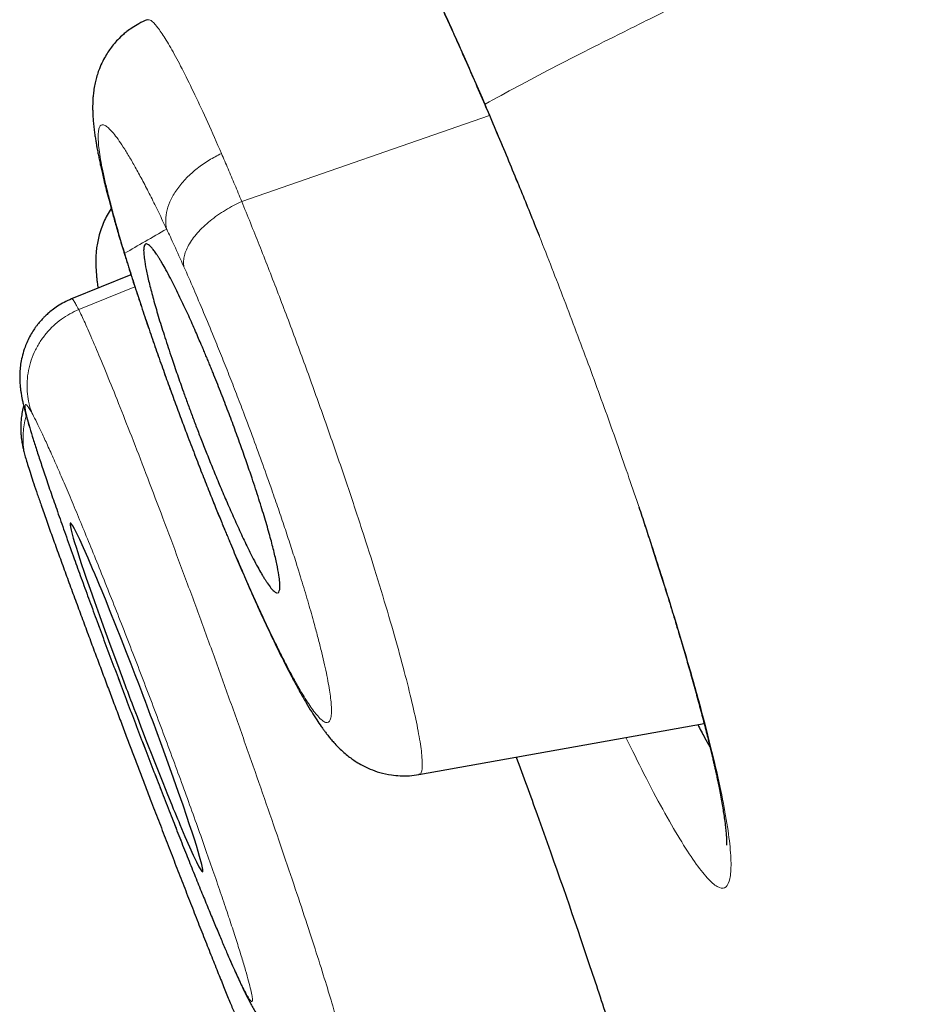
# Model space of a CAD drawing. Header units: millimetres. Extents: x 8 to 473, y 11 to 654.
# Tile 450 of 656: x 50.13 to 54.43, y 543.33 to 548.1. Entities that reach past the tile are written whole.
import ezdxf

# ---------------------------------------------------------------- set-up
doc = ezdxf.new("R2010")
doc.units = ezdxf.units.MM

msp = doc.modelspace()

# ---------------------------------------------------------------- linework, layer by layer
at = {"color": 8, "linetype": 'Continuous', "lineweight": 0}
for p, q in [((51.201, 547.2207), (52.4005, 547.6362)), ((50.4119, 546.6972), (50.6839, 546.8069)), ((50.1628, 546.1735), (50.1497, 546.2147))]:
    msp.add_line(p, q, dxfattribs=at)
at = {"color": 7, "linetype": 'Continuous', "lineweight": 30}
for p, q in [((50.6648, 546.866), (50.3776, 546.749)), ((50.378, 546.7482), (50.3782, 546.7482)), ((52.0584, 544.4464), (53.4392, 544.6939))]:
    msp.add_line(p, q, dxfattribs=at)
at = {"color": 7, "linetype": 'Continuous', "lineweight": 30, "flags": 128}
msp.add_lwpolyline([(51.0113, 543.9758), (51.0121, 543.9756), (51.0126, 543.9862), (51.0076, 544.0112), (50.9972, 544.0501), (50.99, 544.0746), (50.9816, 544.1023), (50.9719, 544.1331), (50.961, 544.1669), (50.949, 544.2034), (50.9359, 544.2427), (50.9169, 544.2983), (50.8954, 544.3601), (50.8713, 544.4281), (50.8448, 544.502), (50.816, 544.5814), (50.7849, 544.666), (50.7768, 544.6878), (50.7686, 544.71), (50.7602, 544.7323), (50.7518, 544.7549), (50.7432, 544.7777), (50.7346, 544.8007), (50.7258, 544.8239), (50.7169, 544.8472), (50.7025, 544.8851), (50.6854, 544.9296), (50.6657, 544.9806), (50.6435, 545.0376), (50.619, 545.1002), (50.5924, 545.1673), (50.565, 545.2356), (50.541, 545.2948), (50.5201, 545.3455), (50.5128, 545.3632), (50.5059, 545.3797), (50.4995, 545.3951), (50.4935, 545.4094), (50.4879, 545.4226), (50.4827, 545.4348), (50.4573, 545.4939), (50.4353, 545.5438), (50.4167, 545.5845), (50.4014, 545.6162), (50.3915, 545.6355), (50.3835, 545.6496), (50.3775, 545.6587), (50.3733, 545.6632), (50.3708, 545.6634), (50.3703, 545.653), (50.3754, 545.6285), (50.3859, 545.5901), (50.392, 545.5695), (50.3991, 545.5465), (50.4072, 545.5211), (50.4162, 545.4934), (50.426, 545.4635), (50.4368, 545.4315), (50.4484, 545.3974), (50.467, 545.3438), (50.4883, 545.2836), (50.5122, 545.2168), (50.5387, 545.1435), (50.5678, 545.0639), (50.5993, 544.9786), (50.6372, 544.8769), (50.6424, 544.8632), (50.6476, 544.8494), (50.6528, 544.8355), (50.6581, 544.8216), (50.6634, 544.8075), (50.6688, 544.7934), (50.6794, 544.7654), (50.6943, 544.7267), (50.7132, 544.6774), (50.7242, 544.649), (50.7361, 544.6181), (50.749, 544.5849), (50.7628, 544.5495), (50.7775, 544.5121), (50.7929, 544.4729), (50.8188, 544.4077), (50.842, 544.3499), (50.8626, 544.2991), (50.87, 544.281), (50.8771, 544.2639), (50.8837, 544.2478), (50.89, 544.2326), (50.896, 544.2183), (50.9016, 544.2049), (50.9264, 544.1461), (50.948, 544.0964), (50.9664, 544.0556), (50.9815, 544.0236), (50.9935, 544.0001), (51.0025, 543.9846), (51.0087, 543.9767), (51.0087, 543.9767)], dxfattribs=at)
at = {"color": 8, "linetype": 'Continuous', "lineweight": 0}
for points, knots in [([(54.9956, 548.9509), (54.9018, 548.9089), (54.7142, 548.8251), (54.4467, 548.7038), (54.1896, 548.586), (53.9437, 548.4719), (53.7088, 548.3614), (53.4851, 548.2546), (53.2724, 548.1515), (53.071, 548.0521), (52.8807, 547.9563), (52.7017, 547.8644), (52.5332, 547.7758), (52.4303, 547.7199), (52.3789, 547.692)], [0, 0, 0, 0, 0.083321, 0.166648, 0.249978, 0.333311, 0.416647, 0.499985, 0.583323, 0.666661, 0.749999, 0.833335, 0.916668, 1, 1, 1, 1]), ([(51.8603, 548.7888), (51.8757, 548.7602), (51.9065, 548.703), (51.9551, 548.6087), (52.0054, 548.5085), (52.0574, 548.4021), (52.1109, 548.29), (52.1656, 548.1726), (52.2213, 548.0506), (52.2593, 547.9654), (52.2782, 547.923)], [0, 0, 0, 0, 0.1253464, 0.250316, 0.3752786, 0.5006059, 0.6254645, 0.7505088, 0.8755716, 1, 1, 1, 1]), ([(50.7446, 548.0994), (50.7499, 548.0997), (50.7611, 548.1004), (50.7888, 548.0714), (50.8245, 548.0207), (50.8677, 547.9475), (50.9176, 547.8534), (50.9738, 547.7391), (51.0354, 547.6068), (51.0804, 547.504), (51.103, 547.4526)], [0, 0, 0, 0, 0.115705, 0.242154, 0.368389, 0.494545, 0.620695, 0.746901, 0.873269, 1, 1, 1, 1]), ([(52.2782, 547.923), (52.2948, 547.8853), (52.3281, 547.8098), (52.3619, 547.7313), (52.3788, 547.692)], [0, 0, 0, 0, 0.499667, 1, 1, 1, 1]), ([(52.3789, 547.692), (52.4189, 547.5974), (52.4991, 547.408), (52.6204, 547.1083), (52.7403, 546.8025), (52.8575, 546.4931), (52.9703, 546.185), (53.0771, 545.8819), (53.1761, 545.5882), (53.266, 545.3079), (53.3461, 545.044), (53.4155, 544.8002), (53.473, 544.5798), (53.5178, 544.3865), (53.5491, 544.2232), (53.5671, 544.0907), (53.5718, 543.9903), (53.5632, 543.9236), (53.5411, 543.8922), (53.5052, 543.898), (53.4561, 543.9414), (53.395, 544.0194), (53.323, 544.1304), (53.2406, 544.2736), (53.1536, 544.4371), (53.0905, 544.566), (53.0611, 544.6261)], [0, 0, 0, 0, 0.041816, 0.083716, 0.125669, 0.167615, 0.209493, 0.25126, 0.293, 0.334829, 0.37673, 0.418649, 0.46052, 0.502289, 0.544081, 0.586002, 0.627976, 0.669919, 0.711765, 0.75349, 0.795225, 0.837085, 0.879051, 0.921085, 0.963146, 1, 1, 1, 1]), ([(50.8377, 547.0868), (50.8248, 547.114), (50.799, 547.1683), (50.7621, 547.2426), (50.7269, 547.3111), (50.6937, 547.3729), (50.6628, 547.4274), (50.6342, 547.4744), (50.6081, 547.5139), (50.5847, 547.5456), (50.5642, 547.5692), (50.5465, 547.5848), (50.5319, 547.592), (50.5204, 547.5909), (50.5121, 547.5815), (50.5072, 547.5635), (50.5056, 547.5371), (50.5072, 547.5028), (50.512, 547.4609), (50.5201, 547.4116), (50.5314, 547.3548), (50.546, 547.2906), (50.5638, 547.2193), (50.5846, 547.1417), (50.608, 547.0587), (50.6258, 546.9991), (50.6348, 546.9693)], [0, 0, 0, 0, 0.041547, 0.08316, 0.125053, 0.166692, 0.208217, 0.249857, 0.291651, 0.333205, 0.374745, 0.416489, 0.458076, 0.499737, 0.541146, 0.582721, 0.624704, 0.666629, 0.708234, 0.749756, 0.791104, 0.832655, 0.874662, 0.916538, 0.95824, 1, 1, 1, 1]), ([(50.8377, 547.0868), (50.8354, 547.1011), (50.8307, 547.1305), (50.8381, 547.1795), (50.8573, 547.2314), (50.8893, 547.2842), (50.9324, 547.3349), (50.9843, 547.381), (51.0415, 547.4212), (51.0828, 547.4423), (51.103, 547.4526)], [0, 0, 0, 0, 0.117871, 0.241644, 0.369695, 0.499995, 0.630294, 0.758345, 0.882124, 1, 1, 1, 1]), ([(51.1032, 547.4527), (51.1138, 547.4281), (51.1349, 547.379), (51.1676, 547.3016), (51.1899, 547.2477), (51.201, 547.2207)], [0, 0, 0, 0, 0.3327955, 0.6660873, 1, 1, 1, 1]), ([(51.201, 547.2207), (51.1877, 547.2143), (51.1607, 547.2012), (51.1215, 547.1786), (51.0834, 547.1537), (51.0476, 547.1267), (51.0148, 547.098), (50.9861, 547.0683), (50.962, 547.0383), (50.9431, 547.0086), (50.9295, 546.9798), (50.9215, 546.9526), (50.9184, 546.9273), (50.9203, 546.912), (50.9212, 546.9044)], [0, 0, 0, 0, 0.077995, 0.158752, 0.241865, 0.326837, 0.413094, 0.500008, 0.586923, 0.67318, 0.758151, 0.841258, 0.92201, 1, 1, 1, 1]), ([(51.201, 547.2207), (51.2292, 547.1513), (51.2854, 547.0132), (51.3725, 546.7897), (51.4594, 546.5599), (51.5452, 546.3256), (51.6288, 546.0905), (51.7089, 545.8575), (51.7843, 545.6301), (51.8535, 545.4123), (51.9148, 545.2095), (51.9669, 545.026), (52.0094, 544.8642), (52.0419, 544.726), (52.0639, 544.6131), (52.0756, 544.5264), (52.0753, 544.4711), (52.0692, 544.4455), (52.0597, 544.4488), (52.0578, 544.4494)], [0, 0, 0, 0, 0.062132, 0.123765, 0.185115, 0.246335, 0.307549, 0.368888, 0.430522, 0.492698, 0.554899, 0.616604, 0.67804, 0.739352, 0.800639, 0.861994, 0.923539, 0.985467, 1, 1, 1, 1]), ([(50.8379, 547.0869), (50.8024, 547.0668), (50.7315, 547.0265), (50.6672, 546.9884), (50.6351, 546.9694)], [0, 0, 0, 0, 0.500005, 1, 1, 1, 1]), ([(50.9212, 546.9044), (50.9053, 546.9399), (50.877, 547.0033), (50.8498, 547.0614), (50.8379, 547.0869)], [0, 0, 0, 0, 0.559995, 1, 1, 1, 1]), ([(50.6351, 546.9694), (50.6458, 546.9342), (50.6651, 546.8712), (50.6868, 546.8038), (50.6964, 546.7742)], [0, 0, 0, 0, 0.560013, 1, 1, 1, 1]), ([(50.6964, 546.7742), (50.7089, 546.736), (50.7339, 546.6598), (50.7748, 546.5402), (50.8141, 546.4281), (50.8512, 546.3247), (50.8854, 546.2313), (50.9202, 546.1378), (50.9596, 546.0338), (51.0037, 545.92), (51.0522, 545.7975), (51.1008, 545.6778), (51.1491, 545.5615), (51.1968, 545.4495), (51.2434, 545.343), (51.2888, 545.2426), (51.3325, 545.1487), (51.371, 545.0691), (51.4045, 545.0023), (51.4331, 544.9472), (51.4601, 544.8974), (51.4855, 544.8527), (51.5093, 544.8133), (51.5312, 544.7795), (51.5513, 544.7513), (51.5714, 544.7264), (51.5907, 544.7073), (51.608, 544.6972), (51.6212, 544.6979), (51.6303, 544.7094), (51.6353, 544.7319), (51.6361, 544.7622), (51.6339, 544.7971), (51.6295, 544.8341), (51.6228, 544.8765), (51.6138, 544.9243), (51.6025, 544.9773), (51.589, 545.0353), (51.5732, 545.0979), (51.5533, 545.1727), (51.5286, 545.2608), (51.4982, 545.3633), (51.4675, 545.4623), (51.4375, 545.5558), (51.4089, 545.6426), (51.3786, 545.7321), (51.3435, 545.8336), (51.3034, 545.9468), (51.258, 546.0713), (51.2151, 546.1857), (51.1754, 546.2894), (51.1393, 546.382), (51.1028, 546.4738), (51.0619, 546.5746), (51.017, 546.683), (50.9685, 546.7972), (50.937, 546.8687), (50.9212, 546.9044)], [0, 0, 0, 0, 0.02091, 0.041748, 0.062679, 0.078411, 0.094018, 0.109569, 0.125131, 0.146048, 0.166832, 0.187636, 0.20851, 0.2293, 0.250159, 0.270831, 0.291601, 0.312624, 0.32835, 0.343954, 0.359504, 0.375066, 0.390741, 0.406333, 0.421913, 0.437547, 0.458509, 0.479315, 0.500129, 0.520814, 0.541593, 0.562629, 0.57834, 0.593938, 0.609492, 0.625066, 0.640722, 0.656304, 0.671881, 0.687517, 0.708485, 0.729278, 0.750048, 0.765522, 0.781056, 0.796716, 0.812564, 0.833381, 0.854138, 0.874989, 0.890563, 0.906117, 0.921716, 0.937424, 0.958451, 0.979259, 1, 1, 1, 1]), ([(50.3782, 546.7482), (50.3791, 546.7485), (50.3813, 546.749), (50.3882, 546.7402), (50.3981, 546.724), (50.4073, 546.7061), (50.4119, 546.6972)], [0, 0, 0, 0, 0.1975763, 0.464656, 0.7320822, 1, 1, 1, 1]), ([(50.4119, 546.6972), (50.3976, 546.6906), (50.3683, 546.6772), (50.3269, 546.6503), (50.2877, 546.6179), (50.252, 546.5799), (50.2211, 546.537), (50.1959, 546.4901), (50.1773, 546.4406), (50.1656, 546.3896), (50.1608, 546.3387), (50.1627, 546.2891), (50.1703, 546.2418), (50.18, 546.2121), (50.1848, 546.1976)], [0, 0, 0, 0, 0.077117, 0.157421, 0.240471, 0.325707, 0.412466, 0.500006, 0.587546, 0.674304, 0.75954, 0.842586, 0.922887, 1, 1, 1, 1]), ([(50.4119, 546.6972), (50.4215, 546.6773), (50.4406, 546.6376), (50.4804, 546.5469), (50.5274, 546.4351), (50.5819, 546.3013), (50.6432, 546.1473), (50.7102, 545.9749), (50.7819, 545.7875), (50.857, 545.5888), (50.9343, 545.3816), (51.013, 545.168), (51.0922, 544.9501), (51.1707, 544.7307), (51.2473, 544.5138), (51.3207, 544.3035), (51.3898, 544.1029), (51.4538, 543.9139), (51.512, 543.7389), (51.5634, 543.5804), (51.6072, 543.4412), (51.6429, 543.3236), (51.6699, 543.2291), (51.6883, 543.1577), (51.6968, 543.1136), (51.6985, 543.0939), (51.6943, 543.0975), (51.6936, 543.0981)], [0, 0, 0, 0, 0.04165, 0.082984, 0.124177, 0.165388, 0.20678, 0.248526, 0.290242, 0.331551, 0.372648, 0.413715, 0.454934, 0.496495, 0.538096, 0.579406, 0.620555, 0.661655, 0.702816, 0.744163, 0.785556, 0.826827, 0.868037, 0.909223, 0.95042, 0.991685, 1, 1, 1, 1]), ([(50.1848, 546.1976), (50.1804, 546.2053), (50.1716, 546.2207), (50.1622, 546.2336), (50.1557, 546.239), (50.1523, 546.2361), (50.1522, 546.2244), (50.1554, 546.2045), (50.1603, 546.1839), (50.1628, 546.1736)], [0, 0, 0, 0, 0.140317, 0.280525, 0.420738, 0.560743, 0.707129, 0.8537, 1, 1, 1, 1]), ([(50.1578, 545.9709), (50.1564, 545.9752), (50.1499, 545.9948), (50.1442, 546.0319), (50.1416, 546.0773), (50.1446, 546.1198), (50.15, 546.1535), (50.156, 546.174), (50.1584, 546.1819)], [0, 0, 0, 0, 0.0642385, 0.2900195, 0.5236835, 0.7032107, 0.8854905, 1, 1, 1, 1]), ([(50.1628, 546.1735), (50.1665, 546.1597), (50.1738, 546.1319), (50.1905, 546.0762), (50.2109, 546.011), (50.2354, 545.9359), (50.2637, 545.8518), (50.2954, 545.7593), (50.3305, 545.6589), (50.3687, 545.5513), (50.4096, 545.4375), (50.4529, 545.3184), (50.4982, 545.1952), (50.545, 545.069), (50.5929, 544.9407), (50.6417, 544.8114), (50.6909, 544.682), (50.7401, 544.5535), (50.7889, 544.4269), (50.8371, 544.3033), (50.8842, 544.1835), (50.9298, 544.0684), (50.9737, 543.959), (51.0154, 543.8563), (51.0546, 543.7611), (51.0908, 543.6743), (51.1239, 543.597), (51.1536, 543.5294), (51.1798, 543.4718), (51.2023, 543.4245), (51.2209, 543.3879), (51.2356, 543.3624), (51.246, 543.3484), (51.2521, 543.3463), (51.2536, 543.3565), (51.2506, 543.3785), (51.2433, 543.4119), (51.2318, 543.4562), (51.2162, 543.5111), (51.1966, 543.5761), (51.1732, 543.6507), (51.1459, 543.7345), (51.1149, 543.8274), (51.0805, 543.9282), (51.0431, 544.036), (51.0029, 544.1499), (50.9603, 544.2689), (50.9157, 544.3919), (50.8694, 544.5181), (50.8217, 544.6463), (50.7731, 544.7756), (50.7238, 544.9051), (50.6744, 545.0336), (50.6251, 545.1603), (50.5764, 545.2841), (50.5286, 545.4042), (50.4822, 545.5194), (50.4375, 545.6289), (50.395, 545.7313), (50.3551, 545.826), (50.318, 545.9124), (50.284, 545.9898), (50.2533, 546.0579), (50.2264, 546.1157), (50.2029, 546.1638), (50.1908, 546.1863), (50.1848, 546.1976)], [0, 0, 0, 0, 0.015638, 0.031272, 0.04691, 0.062552, 0.078199, 0.093847, 0.109499, 0.125162, 0.140823, 0.156469, 0.172108, 0.187739, 0.20336, 0.218967, 0.234557, 0.250134, 0.265719, 0.281328, 0.296957, 0.312596, 0.328231, 0.34385, 0.35944, 0.374999, 0.390562, 0.406167, 0.421805, 0.43746, 0.453115, 0.468751, 0.484354, 0.499918, 0.515483, 0.531091, 0.546735, 0.562397, 0.578058, 0.5937, 0.609307, 0.62487, 0.640428, 0.65602, 0.671642, 0.687284, 0.702932, 0.718572, 0.734192, 0.749791, 0.765379, 0.780974, 0.796582, 0.812203, 0.827836, 0.843479, 0.859134, 0.874807, 0.890482, 0.906142, 0.921795, 0.937443, 0.953086, 0.968724, 0.984359, 1, 1, 1, 1])]:
    msp.add_open_spline(points, degree=3, knots=knots, dxfattribs=at)
at = {"color": 7, "linetype": 'Continuous', "lineweight": 30}
for points, knots in [([(51.8763, 548.7498), (51.8851, 548.7335), (51.902, 548.7022), (51.9271, 548.6545), (51.9505, 548.6094), (51.9719, 548.5673), (51.9913, 548.5289), (52.0085, 548.4945), (52.0234, 548.4643), (52.0367, 548.4372), (52.0501, 548.4099), (52.0651, 548.3789), (52.0829, 548.342), (52.1035, 548.2989), (52.1269, 548.2494), (52.153, 548.1936), (52.1818, 548.1313), (52.2134, 548.0621), (52.2479, 547.9857), (52.2721, 547.9313), (52.2846, 547.9031)], [0, 0, 0, 0, 0.075093, 0.143912, 0.206486, 0.262838, 0.312989, 0.356224, 0.393509, 0.424857, 0.454729, 0.491245, 0.534016, 0.58302, 0.638234, 0.69963, 0.765916, 0.838099, 0.916141, 1, 1, 1, 1]), ([(50.7442, 548.1003), (50.7303, 548.0941), (50.7047, 548.0828), (50.6721, 548.0628), (50.6475, 548.045), (50.6244, 548.026), (50.602, 548.0046), (50.5798, 547.9795), (50.561, 547.9548), (50.5439, 547.9285), (50.5271, 547.898), (50.5129, 547.866), (50.5018, 547.8345), (50.4942, 547.8072), (50.4878, 547.7777), (50.4836, 547.7496), (50.4814, 547.7268), (50.4803, 547.7104), (50.4798, 547.6974), (50.4795, 547.6825), (50.4795, 547.6647), (50.4802, 547.6445), (50.4816, 547.6204), (50.4839, 547.5936), (50.4871, 547.5655), (50.4906, 547.5398), (50.4941, 547.5173), (50.4973, 547.4982), (50.5009, 547.478), (50.505, 547.4558), (50.51, 547.4307), (50.5151, 547.4065), (50.5206, 547.3812), (50.5267, 547.3543), (50.5341, 547.3229), (50.5432, 547.2859), (50.5543, 547.2424), (50.5677, 547.1918), (50.5838, 547.1336), (50.6029, 547.067), (50.6175, 547.0181), (50.6252, 546.9925)], [0, 0, 0, 0, 0.0273239, 0.050252, 0.0683252, 0.0814938, 0.1040971, 0.1244692, 0.1424916, 0.161205, 0.1839705, 0.2107597, 0.2305409, 0.2512923, 0.2725391, 0.3001653, 0.3220815, 0.3335629, 0.3461477, 0.361822, 0.3805812, 0.4028778, 0.4289268, 0.4621252, 0.4934416, 0.520867, 0.5444713, 0.5643749, 0.5824536, 0.6089746, 0.6332178, 0.6589513, 0.6817423, 0.707242, 0.7357759, 0.7688397, 0.8065954, 0.8482227, 0.8943365, 0.9449268, 1, 1, 1, 1]), ([(52.2846, 547.9031), (52.301, 547.866), (52.3337, 547.7918), (52.3669, 547.7146), (52.3835, 547.676)], [0, 0, 0, 0, 0.499604, 1, 1, 1, 1]), ([(52.3836, 547.676), (52.4012, 547.6347), (52.4356, 547.5543), (52.4861, 547.4339), (52.5339, 547.3185), (52.579, 547.2083), (52.6142, 547.1212), (52.6344, 547.0707), (52.6405, 547.0553)], [0, 0, 0, 0, 0.206668, 0.402781, 0.588358, 0.763403, 0.927909, 1, 1, 1, 1]), ([(50.5694, 547.1861), (50.5626, 547.1755), (50.5492, 547.1545), (50.5329, 547.1211), (50.519, 547.0858), (50.509, 547.0518), (50.502, 547.0185), (50.4977, 546.9887), (50.4955, 546.9613), (50.4947, 546.9374), (50.4947, 546.9162), (50.4954, 546.8988), (50.4962, 546.8835), (50.4975, 546.8675), (50.4993, 546.8487), (50.502, 546.8263), (50.5044, 546.8101), (50.5058, 546.8012)], [0, 0, 0, 0, 0.066976, 0.133078, 0.201952, 0.284001, 0.355633, 0.426184, 0.496074, 0.56405, 0.622874, 0.67202, 0.715163, 0.76936, 0.83692, 0.910442, 1, 1, 1, 1]), ([(51.3752, 545.3263), (51.3758, 545.3263), (51.3797, 545.3261), (51.3836, 545.334), (51.3863, 545.3509), (51.3855, 545.3767), (51.381, 545.4134), (51.3718, 545.4634), (51.3569, 545.5284), (51.3374, 545.6029), (51.3132, 545.6866), (51.2845, 545.7794), (51.2544, 545.8716), (51.2242, 545.9603), (51.1999, 546.0292), (51.1796, 546.0855), (51.1639, 546.1282), (51.1479, 546.1714), (51.126, 546.2291), (51.0976, 546.3027), (51.0711, 546.369), (51.0527, 546.4142), (51.043, 546.4381), (51.0331, 546.462), (51.0231, 546.4859), (51.013, 546.5098), (51.0016, 546.5366), (50.9885, 546.5669), (50.9734, 546.6016), (50.957, 546.6385), (50.9395, 546.6771), (50.9211, 546.717), (50.9018, 546.7576), (50.8797, 546.8029), (50.8569, 546.8479), (50.8351, 546.8886), (50.8206, 546.9141), (50.8117, 546.9292), (50.8069, 546.937), (50.8026, 546.944), (50.7986, 546.9503), (50.7949, 546.956), (50.7916, 546.9611), (50.7849, 546.971), (50.7754, 546.9843), (50.7641, 546.998), (50.7546, 547.0075), (50.7466, 547.0132), (50.7401, 547.0155), (50.7337, 547.0143), (50.7285, 547.0068), (50.726, 546.9895), (50.7269, 546.9642), (50.7314, 546.9278), (50.7408, 546.878), (50.7559, 546.813), (50.7757, 546.7386), (50.8, 546.6552), (50.8288, 546.5629), (50.859, 546.4709), (50.8894, 546.3822), (50.9121, 546.3179), (50.929, 546.271), (50.9393, 546.2425), (50.9499, 546.2138), (50.9606, 546.185), (50.9714, 546.156), (50.9866, 546.1159), (51.007, 546.0631), (51.0335, 545.996), (51.0624, 545.9244), (51.0936, 545.849), (51.1265, 545.7713), (51.1547, 545.7068), (51.1777, 545.6556), (51.1954, 545.6172), (51.2131, 545.5795), (51.234, 545.5364), (51.2562, 545.4923), (51.278, 545.4513), (51.2924, 545.4258), (51.3012, 545.4107), (51.3059, 545.403), (51.3102, 545.396), (51.3141, 545.3898), (51.3176, 545.3843), (51.3209, 545.3793), (51.3297, 545.3661), (51.3429, 545.348), (51.3577, 545.3325), (51.3673, 545.3255), (51.3711, 545.3261), (51.3722, 545.3262)], [0, 0, 0, 0, 0.003143, 0.019805, 0.036199, 0.052327, 0.068189, 0.088923, 0.109192, 0.129001, 0.149099, 0.169522, 0.190276, 0.206065, 0.222045, 0.23011, 0.238223, 0.246384, 0.254594, 0.271048, 0.288379, 0.293066, 0.297813, 0.302621, 0.307489, 0.312417, 0.317406, 0.324246, 0.331799, 0.340064, 0.349041, 0.358732, 0.369134, 0.380249, 0.395787, 0.409579, 0.421623, 0.425287, 0.428752, 0.432018, 0.435087, 0.437957, 0.44063, 0.443103, 0.454483, 0.465501, 0.476158, 0.486454, 0.496389, 0.505963, 0.522471, 0.538746, 0.554789, 0.570602, 0.591325, 0.611646, 0.631571, 0.651556, 0.671915, 0.692651, 0.708458, 0.724482, 0.729873, 0.73529, 0.74073, 0.746195, 0.751685, 0.757199, 0.768952, 0.781835, 0.795848, 0.810991, 0.827263, 0.844666, 0.853795, 0.863206, 0.872901, 0.882878, 0.898617, 0.912515, 0.924573, 0.928219, 0.931657, 0.934886, 0.937906, 0.940717, 0.943319, 0.945713, 0.962701, 0.97883, 0.994099, 1, 1, 1, 1]), ([(50.6255, 546.9927), (50.6291, 546.9806), (50.6358, 546.9588), (50.6449, 546.9292), (50.6523, 546.9056), (50.6583, 546.8865), (50.6635, 546.8699), (50.6691, 546.8525), (50.6772, 546.8275), (50.6837, 546.8075), (50.6873, 546.7962)], [0, 0, 0, 0, 0.186029, 0.334324, 0.44487, 0.534246, 0.621131, 0.711967, 0.836435, 1, 1, 1, 1]), ([(50.6871, 546.7972), (50.6978, 546.7646), (50.7187, 546.7008), (50.7517, 546.6035), (50.7845, 546.5087), (50.8171, 546.4164), (50.8492, 546.3273), (50.8805, 546.2418), (50.9108, 546.1601), (50.9431, 546.0745), (50.9769, 545.9864), (51.0117, 545.8971), (51.0439, 545.8156), (51.0734, 545.7419), (51.1002, 545.676), (51.1243, 545.6176), (51.1457, 545.5662), (51.1654, 545.5193), (51.1846, 545.4741), (51.2042, 545.4284), (51.2243, 545.3821), (51.2484, 545.3273), (51.2765, 545.2642), (51.3078, 545.1956), (51.338, 545.1311), (51.3662, 545.0722), (51.3935, 545.0168), (51.4217, 544.9608), (51.452, 544.9028), (51.4827, 544.8463), (51.5122, 544.7946), (51.5389, 544.7502), (51.5632, 544.7122), (51.5821, 544.6845), (51.5964, 544.6645), (51.6068, 544.6506), (51.6183, 544.6356), (51.632, 544.6189), (51.6478, 544.6006), (51.6672, 544.5799), (51.6892, 544.5587), (51.7114, 544.5397), (51.7328, 544.5234), (51.7569, 544.507), (51.7863, 544.4897), (51.8239, 544.4717), (51.8711, 544.4549), (51.9203, 544.4442), (51.9685, 544.4397), (52.0132, 544.4399), (52.0435, 544.4443), (52.059, 544.4465)], [0, 0, 0, 0, 0.0325225, 0.0636701, 0.0934973, 0.1220412, 0.1493267, 0.17537, 0.2001818, 0.2237692, 0.2533206, 0.2807127, 0.305952, 0.3290439, 0.3499933, 0.3688037, 0.3854778, 0.4003808, 0.4155157, 0.4311899, 0.4474071, 0.4641724, 0.4903244, 0.517623, 0.5446239, 0.5696527, 0.592797, 0.6177084, 0.6466481, 0.6781223, 0.7078218, 0.7351205, 0.7596256, 0.7816899, 0.7918998, 0.8015645, 0.8117284, 0.8232769, 0.8361559, 0.8499553, 0.8647118, 0.8784499, 0.8892116, 0.8988667, 0.9105696, 0.9244395, 0.9404635, 0.9585655, 0.9716918, 0.9855464, 1, 1, 1, 1]), ([(50.3779, 546.749), (50.3656, 546.7436), (50.3421, 546.7332), (50.3108, 546.7145), (50.2847, 546.696), (50.2639, 546.6788), (50.248, 546.6639), (50.2362, 546.6517), (50.2275, 546.6421), (50.2201, 546.6334), (50.2124, 546.624), (50.2039, 546.6126), (50.192, 546.5956), (50.1779, 546.5726), (50.1637, 546.5445), (50.1503, 546.5123), (50.1395, 546.4776), (50.1318, 546.4414), (50.1277, 546.4084), (50.1262, 546.3784), (50.1266, 546.3509), (50.1282, 546.3301), (50.1297, 546.316), (50.1309, 546.3067), (50.1321, 546.2978), (50.1337, 546.288), (50.1359, 546.2754), (50.139, 546.2593), (50.1434, 546.2393), (50.1473, 546.2237), (50.1494, 546.2154)], [0, 0, 0, 0, 0.048809, 0.092859, 0.131482, 0.164165, 0.19053, 0.210323, 0.22521, 0.237411, 0.25222, 0.269665, 0.289767, 0.329036, 0.369314, 0.407334, 0.460039, 0.507663, 0.552099, 0.596045, 0.64013, 0.684492, 0.706486, 0.728545, 0.750949, 0.780072, 0.819654, 0.869595, 0.929761, 1, 1, 1, 1]), ([(50.1456, 546.2307), (50.1444, 546.2265), (50.1402, 546.212), (50.136, 546.188), (50.1326, 546.1603), (50.1313, 546.1354), (50.1314, 546.1134), (50.1323, 546.0969), (50.1333, 546.085), (50.1344, 546.075), (50.1357, 546.0651), (50.1375, 546.0532), (50.1403, 546.0381), (50.1443, 546.0195), (50.1499, 545.9967), (50.1548, 545.9791), (50.1575, 545.9697)], [0, 0, 0, 0, 0.030381, 0.104481, 0.171121, 0.231278, 0.289084, 0.346313, 0.375087, 0.404274, 0.44694, 0.512382, 0.600691, 0.711646, 0.844892, 1, 1, 1, 1]), ([(50.1496, 546.2146), (50.1531, 546.201), (50.1603, 546.1739), (50.1745, 546.1252), (50.1911, 546.0712), (50.2102, 546.0114), (50.2322, 545.9443), (50.2573, 545.8695), (50.2857, 545.7868), (50.3173, 545.6961), (50.3521, 545.5975), (50.3879, 545.4974), (50.424, 545.3976), (50.4596, 545.3001), (50.4964, 545.1999), (50.5343, 545.0977), (50.573, 544.994), (50.6122, 544.8894), (50.6519, 544.7844), (50.6918, 544.6795), (50.7318, 544.5751), (50.7715, 544.4719), (50.811, 544.3702), (50.8498, 544.2708), (50.8877, 544.1745), (50.9243, 544.0821), (50.9593, 543.9944), (50.9927, 543.9117), (51.0242, 543.8342), (51.0539, 543.762), (51.0816, 543.6954), (51.1074, 543.6344), (51.1308, 543.5797), (51.1516, 543.5322), (51.1694, 543.4922), (51.1829, 543.4624), (51.1931, 543.4404), (51.201, 543.4237), (51.2091, 543.4067), (51.2181, 543.3883), (51.2273, 543.3697), (51.2377, 543.3496), (51.249, 543.3286), (51.2606, 543.3083), (51.2749, 543.2851), (51.2931, 543.2589), (51.312, 543.2353), (51.3291, 543.2164), (51.3446, 543.201), (51.3595, 543.1877), (51.3756, 543.1745), (51.3922, 543.1623), (51.4104, 543.1503), (51.4297, 543.139), (51.4518, 543.1277), (51.475, 543.1177), (51.5002, 543.1087), (51.5284, 543.1006), (51.5627, 543.0936), (51.6025, 543.0895), (51.6473, 543.0892), (51.6783, 543.0936), (51.6944, 543.0959)], [0, 0, 0, 0, 0.02471, 0.049199, 0.073513, 0.097738, 0.122375, 0.147546, 0.173255, 0.199509, 0.226323, 0.253695, 0.276887, 0.300296, 0.323693, 0.347077, 0.370449, 0.393806, 0.417149, 0.44048, 0.463807, 0.487142, 0.510502, 0.533889, 0.557224, 0.580246, 0.602927, 0.625257, 0.647227, 0.668835, 0.690079, 0.71097, 0.731552, 0.751232, 0.769004, 0.784841, 0.794391, 0.803079, 0.812149, 0.822378, 0.833897, 0.844533, 0.856756, 0.870394, 0.88312, 0.894538, 0.90404, 0.911965, 0.918301, 0.923087, 0.927361, 0.932456, 0.936838, 0.941705, 0.947055, 0.952944, 0.957969, 0.964211, 0.971626, 0.980142, 0.989648, 1, 1, 1, 1]), ([(50.1572, 545.9707), (50.1603, 545.9604), (50.1664, 545.94), (50.1792, 545.9003), (50.1941, 545.8554), (50.2111, 545.8054), (50.2314, 545.7468), (50.2552, 545.6792), (50.2826, 545.6022), (50.3115, 545.522), (50.3415, 545.4395), (50.3721, 545.3557), (50.4031, 545.2716), (50.434, 545.1881), (50.4645, 545.1059), (50.4944, 545.0257), (50.5235, 544.9479), (50.5516, 544.873), (50.5798, 544.7983), (50.6077, 544.7242), (50.6352, 544.6515), (50.6614, 544.5824), (50.687, 544.5151), (50.7128, 544.4475), (50.7389, 544.379), (50.7689, 544.3005), (50.8029, 544.212), (50.8406, 544.1141), (50.8784, 544.0162), (50.9162, 543.919), (50.9535, 543.8232), (50.9902, 543.7295), (51.026, 543.6387), (51.06, 543.553), (51.0915, 543.4742), (51.12, 543.4038), (51.1453, 543.3418), (51.1678, 543.2875), (51.1875, 543.2404), (51.2048, 543.2001), (51.2216, 543.1616), (51.2375, 543.1262), (51.2521, 543.0956), (51.2633, 543.0736), (51.2707, 543.0599), (51.2781, 543.0469), (51.2863, 543.0335), (51.2941, 543.0214), (51.3031, 543.0086), (51.3143, 542.9936), (51.3325, 542.9719), (51.3588, 542.9453), (51.3909, 542.9187), (51.4265, 542.8951), (51.4625, 542.8764), (51.4917, 542.8647), (51.5154, 542.857), (51.5377, 542.8508), (51.5675, 542.8447), (51.6057, 542.8403), (51.6515, 542.8395), (51.684, 542.8441), (51.7013, 542.8465)], [0, 0, 0, 0, 0.02381, 0.047006, 0.069603, 0.091609, 0.113029, 0.13898, 0.164022, 0.18816, 0.2114, 0.233756, 0.255191, 0.275694, 0.295277, 0.313947, 0.331709, 0.348565, 0.364516, 0.381639, 0.397584, 0.412379, 0.426928, 0.441695, 0.456684, 0.471899, 0.493588, 0.515738, 0.538348, 0.561412, 0.584919, 0.608858, 0.633216, 0.657918, 0.682012, 0.705203, 0.727549, 0.749047, 0.769688, 0.789461, 0.808356, 0.83354, 0.857967, 0.867415, 0.876802, 0.885417, 0.892637, 0.89925, 0.902326, 0.906349, 0.913409, 0.922527, 0.932379, 0.941582, 0.950142, 0.957687, 0.961097, 0.965642, 0.971914, 0.979831, 0.989259, 1, 1, 1, 1]), ([(53.1235, 545.7418), (53.1285, 545.7268), (53.1435, 545.6818), (53.1674, 545.6089), (53.1993, 545.5101), (53.2334, 545.4031), (53.2687, 545.2901), (53.3006, 545.1857), (53.3292, 545.0898), (53.3551, 545.0014), (53.3797, 544.915), (53.4035, 544.8292), (53.4265, 544.7435), (53.444, 544.6761), (53.4567, 544.6256), (53.465, 544.5919), (53.4721, 544.5621), (53.4781, 544.5366), (53.4832, 544.515), (53.4875, 544.4958), (53.4919, 544.4766), (53.4966, 544.4553), (53.5019, 544.4307), (53.5076, 544.4032), (53.5141, 544.3712), (53.5207, 544.3364), (53.5271, 544.3009), (53.5326, 544.2677), (53.5377, 544.2341), (53.5421, 544.2011), (53.5454, 544.1706), (53.5474, 544.1462), (53.5483, 544.1276), (53.5485, 544.1144), (53.5483, 544.1058), (53.5482, 544.1049), (53.5482, 544.1045)], [0, 0, 0, 0, 0.0175111, 0.0523082, 0.0862306, 0.1357274, 0.1829134, 0.2277583, 0.2702332, 0.3103125, 0.3491514, 0.3928903, 0.4368704, 0.4810741, 0.5019869, 0.5217575, 0.5393096, 0.5546472, 0.5677742, 0.5792849, 0.5907461, 0.6047717, 0.6213571, 0.6405082, 0.6622295, 0.6906509, 0.7193731, 0.7479372, 0.7763372, 0.8129607, 0.8484419, 0.8820526, 0.913229, 0.9424827, 0.9711089, 1, 1, 1, 1]), ([(53.4084, 544.6884), (53.4197, 544.6667), (53.441, 544.6258), (53.4591, 544.5951), (53.4676, 544.5808)], [0, 0, 0, 0, 0.532394, 1, 1, 1, 1]), ([(52.5304, 544.531), (52.5645, 544.4376), (52.6898, 544.0936), (52.8381, 543.6657), (52.9668, 543.2782), (53.0723, 542.9474), (53.1123, 542.7982), (53.1386, 542.7006)], [0, 0, 0, 0, 0.112092, 0.41299, 0.564104, 0.714675, 1, 1, 1, 1])]:
    msp.add_open_spline(points, degree=3, knots=knots, dxfattribs=at)

doc.saveas('drawing.dxf')
